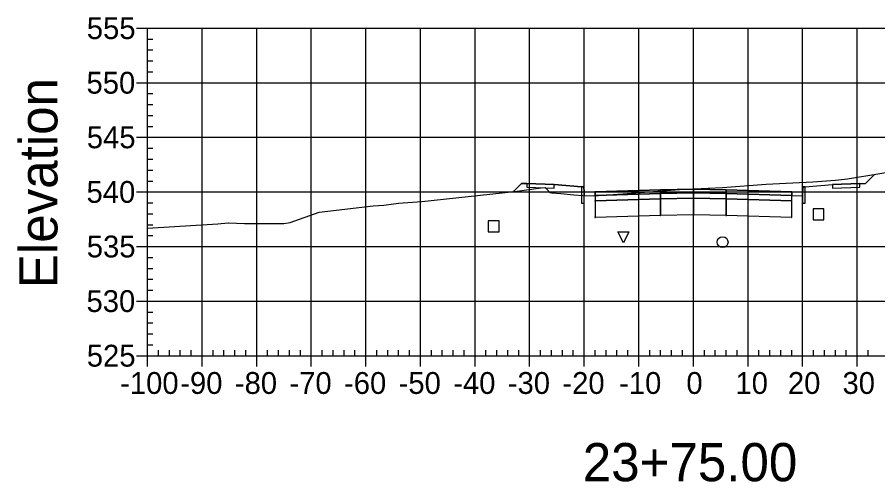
# Model space of a CAD drawing. Extents: x 704834 to 709892, y 372981 to 377533.
# Drawn here: x 707731 to 707888.7, y 376687.7 to 376772.8 of the extents above; entities that cross this region are included whole.
import ezdxf

# ---------------------------------------------------------------- set-up
doc = ezdxf.new("R2010")
doc.units = 0
for name, color, linetype in [('1', 7, 'Continuous'), ('10', 7, 'Continuous'), ('13', 7, 'Continuous'), ('14', 7, 'Continuous'), ('4', 7, 'Continuous'), ('57', 7, 'Continuous'), ('60', 7, 'Continuous'), ('Default_Xsect', 7, 'Continuous'), ('Existing', 7, 'Continuous')]:
    doc.layers.add(name, color=color, linetype=linetype)

msp = doc.modelspace()

# ---------------------------------------------------------------- linework, layer by layer
for points in [[(707886.41, 376742.34), (707888.11, 376744.04)], [(707823.41, 376742.34), (707821.96, 376740.89)], [(707824.41, 376742.38), (707823.41, 376742.34)], [(707834.41, 376741.78), (707829.41, 376742.18)], [(707875.41, 376741.78), (707880.41, 376742.18)], [(707885.41, 376742.38), (707886.41, 376742.34)]]:
    msp.add_lwpolyline(points)
for points in [[(707829.41, 376742.18), (707824.41, 376742.38), (707824.41, 376741.71), (707829.41, 376741.51)], [(707834.91, 376740.78), (707834.83, 376741.78), (707834.41, 376741.78), (707834.41, 376738.78), (707834.91, 376738.78)], [(707874.91, 376738.78), (707875.41, 376738.78), (707875.41, 376741.78), (707875, 376741.78), (707874.91, 376740.78)], [(707880.41, 376741.51), (707885.41, 376741.71), (707885.41, 376742.38), (707880.41, 376742.18)], [(707836.91, 376740.86), (707834.91, 376740.78), (707834.91, 376740.11), (707836.91, 376740.19)], [(707848.91, 376741.22), (707836.91, 376740.86), (707836.91, 376740.19), (707848.91, 376740.55)], [(707848.91, 376740.55), (707836.91, 376740.19), (707836.91, 376739.19), (707848.91, 376739.55)], [(707848.86, 376740.5), (707848.96, 376740.5), (707848.96, 376740.6), (707848.86, 376740.6)], [(707854.91, 376741.34), (707848.91, 376741.22), (707848.91, 376740.55), (707854.91, 376740.67)], [(707854.91, 376740.67), (707848.91, 376740.55), (707848.91, 376739.55), (707854.91, 376739.67)], [(707854.86, 376740.62), (707854.96, 376740.62), (707854.96, 376740.72), (707854.86, 376740.72)], [(707854.91, 376740.67), (707860.91, 376740.55), (707860.91, 376741.22), (707854.91, 376741.34)], [(707854.91, 376739.67), (707860.91, 376739.55), (707860.91, 376740.55), (707854.91, 376740.67)], [(707860.86, 376740.5), (707860.96, 376740.5), (707860.96, 376740.6), (707860.86, 376740.6)], [(707860.91, 376740.55), (707872.91, 376740.19), (707872.91, 376740.86), (707860.91, 376741.22)], [(707860.91, 376739.55), (707872.91, 376739.19), (707872.91, 376740.19), (707860.91, 376740.55)], [(707872.91, 376740.19), (707874.91, 376740.11), (707874.91, 376740.78), (707872.91, 376740.86)], [(707836.86, 376739.14), (707836.96, 376739.14), (707836.96, 376739.24), (707836.86, 376739.24)], [(707848.91, 376739.55), (707836.91, 376739.19), (707836.91, 376736.19), (707848.91, 376736.55)], [(707848.86, 376739.5), (707848.96, 376739.5), (707848.96, 376739.6), (707848.86, 376739.6)], [(707854.91, 376739.67), (707848.91, 376739.55), (707848.91, 376736.55), (707854.91, 376736.67)], [(707854.86, 376739.62), (707854.96, 376739.62), (707854.96, 376739.72), (707854.86, 376739.72)], [(707854.91, 376736.67), (707860.91, 376736.55), (707860.91, 376739.55), (707854.91, 376739.67)], [(707860.86, 376739.5), (707860.96, 376739.5), (707860.96, 376739.6), (707860.86, 376739.6)], [(707860.91, 376736.55), (707872.91, 376736.19), (707872.91, 376739.19), (707860.91, 376739.55)], [(707872.86, 376739.14), (707872.96, 376739.14), (707872.96, 376739.24), (707872.86, 376739.24)], [(707836.86, 376736.14), (707836.96, 376736.14), (707836.96, 376736.24), (707836.86, 376736.24)], [(707848.86, 376736.5), (707848.96, 376736.5), (707848.96, 376736.6), (707848.86, 376736.6)], [(707854.86, 376736.62), (707854.96, 376736.62), (707854.96, 376736.72), (707854.86, 376736.72)], [(707860.86, 376736.5), (707860.96, 376736.5), (707860.96, 376736.6), (707860.86, 376736.6)], [(707872.86, 376736.14), (707872.96, 376736.14), (707872.96, 376736.24), (707872.86, 376736.24)]]:
    msp.add_lwpolyline(points, close=True)
at = {"layer": '1'}
msp.add_lwpolyline([(707842.09, 376731.51), (707841.09, 376733.51), (707843.09, 376733.51)], close=True, dxfattribs=at)
at = {"layer": '10'}
msp.add_lwpolyline([(707817.34, 376733.5), (707819.34, 376733.5), (707819.34, 376735.5), (707817.34, 376735.5)], close=True, dxfattribs=at)
at = {"layer": '13'}
msp.add_circle((707860.25, 376731.62), 1, dxfattribs=at)
at = {"layer": '14'}
for points in [[(707888.11, 376744.04), (707888.11, 376744.09), (707888.11, 376744.04), (707888.06, 376744.04), (707888.11, 376744.04), (707888.11, 376743.99), (707888.11, 376744.04), (707888.16, 376744.04)], [(707821.96, 376740.89), (707821.96, 376740.94), (707821.96, 376740.89), (707821.91, 376740.89), (707821.96, 376740.89), (707821.96, 376740.84), (707821.96, 376740.89), (707822.01, 376740.89)], [(707836.91, 376740.86), (707836.91, 376740.91), (707836.91, 376740.86), (707836.86, 376740.86), (707836.91, 376740.86), (707836.91, 376740.81), (707836.91, 376740.86), (707836.96, 376740.86)], [(707854.91, 376741.34), (707854.91, 376741.39), (707854.91, 376741.34), (707854.86, 376741.34), (707854.91, 376741.34), (707854.91, 376741.29), (707854.91, 376741.34), (707854.96, 376741.34)], [(707872.91, 376740.86), (707872.91, 376740.91), (707872.91, 376740.86), (707872.86, 376740.86), (707872.91, 376740.86), (707872.91, 376740.81), (707872.91, 376740.86), (707872.96, 376740.86)]]:
    msp.add_lwpolyline(points, dxfattribs=at)
at = {"layer": '4'}
msp.add_lwpolyline([(707876.82, 376735.73), (707878.82, 376735.73), (707878.82, 376737.73), (707876.82, 376737.73)], close=True, dxfattribs=at)
at = {"layer": '57'}
for p, q in [((707752.91, 376770.82), (707754.91, 376770.82)), ((707754.91, 376770.82), (707954.91, 376770.82)), ((707754.91, 376710.82), (707754.91, 376770.82)), ((707754.91, 376710.82), (707754.91, 376770.82)), ((707764.91, 376710.82), (707764.91, 376770.82)), ((707774.91, 376710.82), (707774.91, 376770.82)), ((707784.91, 376710.82), (707784.91, 376770.82)), ((707794.91, 376710.82), (707794.91, 376770.82)), ((707804.91, 376710.82), (707804.91, 376770.82)), ((707814.91, 376710.82), (707814.91, 376770.82)), ((707824.91, 376710.82), (707824.91, 376770.82)), ((707834.91, 376710.82), (707834.91, 376770.82)), ((707844.91, 376710.82), (707844.91, 376770.82)), ((707854.91, 376710.82), (707854.91, 376770.82)), ((707864.91, 376710.82), (707864.91, 376770.82)), ((707874.91, 376710.82), (707874.91, 376770.82)), ((707884.91, 376710.82), (707884.91, 376770.82)), ((707754.91, 376768.82), (707755.91, 376768.82)), ((707754.91, 376766.82), (707755.91, 376766.82)), ((707754.91, 376764.82), (707755.91, 376764.82)), ((707754.91, 376762.82), (707755.91, 376762.82)), ((707752.91, 376760.82), (707754.91, 376760.82)), ((707754.91, 376760.82), (707954.91, 376760.82)), ((707754.91, 376758.82), (707755.91, 376758.82)), ((707754.91, 376756.82), (707755.91, 376756.82)), ((707754.91, 376754.82), (707755.91, 376754.82)), ((707754.91, 376752.82), (707755.91, 376752.82)), ((707752.91, 376750.82), (707754.91, 376750.82)), ((707754.91, 376750.82), (707954.91, 376750.82)), ((707754.91, 376748.82), (707755.91, 376748.82)), ((707754.91, 376746.82), (707755.91, 376746.82)), ((707754.91, 376744.82), (707755.91, 376744.82)), ((707754.91, 376742.82), (707755.91, 376742.82)), ((707752.91, 376740.82), (707754.91, 376740.82)), ((707754.91, 376740.82), (707954.91, 376740.82)), ((707754.91, 376738.82), (707755.91, 376738.82)), ((707754.91, 376736.82), (707755.91, 376736.82)), ((707754.91, 376734.82), (707755.91, 376734.82)), ((707754.91, 376732.82), (707755.91, 376732.82)), ((707752.91, 376730.82), (707754.91, 376730.82)), ((707754.91, 376730.82), (707954.91, 376730.82)), ((707754.91, 376728.82), (707755.91, 376728.82)), ((707754.91, 376726.82), (707755.91, 376726.82)), ((707754.91, 376724.82), (707755.91, 376724.82)), ((707754.91, 376722.82), (707755.91, 376722.82)), ((707752.91, 376720.82), (707754.91, 376720.82)), ((707754.91, 376720.82), (707954.91, 376720.82)), ((707754.91, 376718.82), (707755.91, 376718.82)), ((707754.91, 376716.82), (707755.91, 376716.82)), ((707754.91, 376714.82), (707755.91, 376714.82)), ((707754.91, 376712.82), (707755.91, 376712.82)), ((707756.91, 376710.82), (707756.91, 376711.82)), ((707758.91, 376710.82), (707758.91, 376711.82)), ((707760.91, 376710.82), (707760.91, 376711.82)), ((707762.91, 376710.82), (707762.91, 376711.82)), ((707766.91, 376710.82), (707766.91, 376711.82)), ((707768.91, 376710.82), (707768.91, 376711.82)), ((707770.91, 376710.82), (707770.91, 376711.82)), ((707772.91, 376710.82), (707772.91, 376711.82)), ((707776.91, 376710.82), (707776.91, 376711.82)), ((707778.91, 376710.82), (707778.91, 376711.82)), ((707780.91, 376710.82), (707780.91, 376711.82)), ((707782.91, 376710.82), (707782.91, 376711.82)), ((707786.91, 376710.82), (707786.91, 376711.82)), ((707788.91, 376710.82), (707788.91, 376711.82)), ((707790.91, 376710.82), (707790.91, 376711.82)), ((707792.91, 376710.82), (707792.91, 376711.82)), ((707796.91, 376710.82), (707796.91, 376711.82)), ((707798.91, 376710.82), (707798.91, 376711.82)), ((707800.91, 376710.82), (707800.91, 376711.82)), ((707802.91, 376710.82), (707802.91, 376711.82)), ((707806.91, 376710.82), (707806.91, 376711.82)), ((707808.91, 376710.82), (707808.91, 376711.82)), ((707810.91, 376710.82), (707810.91, 376711.82)), ((707812.91, 376710.82), (707812.91, 376711.82)), ((707816.91, 376710.82), (707816.91, 376711.82)), ((707818.91, 376710.82), (707818.91, 376711.82)), ((707820.91, 376710.82), (707820.91, 376711.82)), ((707822.91, 376710.82), (707822.91, 376711.82)), ((707826.91, 376710.82), (707826.91, 376711.82)), ((707828.91, 376710.82), (707828.91, 376711.82)), ((707830.91, 376710.82), (707830.91, 376711.82)), ((707832.91, 376710.82), (707832.91, 376711.82)), ((707836.91, 376710.82), (707836.91, 376711.82)), ((707838.91, 376710.82), (707838.91, 376711.82)), ((707840.91, 376710.82), (707840.91, 376711.82)), ((707842.91, 376710.82), (707842.91, 376711.82)), ((707846.91, 376710.82), (707846.91, 376711.82)), ((707848.91, 376710.82), (707848.91, 376711.82)), ((707850.91, 376710.82), (707850.91, 376711.82)), ((707852.91, 376710.82), (707852.91, 376711.82)), ((707856.91, 376710.82), (707856.91, 376711.82)), ((707858.91, 376710.82), (707858.91, 376711.82)), ((707860.91, 376710.82), (707860.91, 376711.82)), ((707862.91, 376710.82), (707862.91, 376711.82)), ((707866.91, 376710.82), (707866.91, 376711.82)), ((707868.91, 376710.82), (707868.91, 376711.82)), ((707870.91, 376710.82), (707870.91, 376711.82)), ((707872.91, 376710.82), (707872.91, 376711.82)), ((707876.91, 376710.82), (707876.91, 376711.82)), ((707878.91, 376710.82), (707878.91, 376711.82)), ((707880.91, 376710.82), (707880.91, 376711.82)), ((707882.91, 376710.82), (707882.91, 376711.82)), ((707886.91, 376710.82), (707886.91, 376711.82)), ((707752.91, 376710.82), (707754.91, 376710.82)), ((707754.91, 376710.82), (707954.91, 376710.82)), ((707754.91, 376710.82), (707954.91, 376710.82)), ((707754.91, 376708.82), (707754.91, 376710.82)), ((707764.91, 376708.82), (707764.91, 376710.82)), ((707774.91, 376708.82), (707774.91, 376710.82)), ((707784.91, 376708.82), (707784.91, 376710.82)), ((707794.91, 376708.82), (707794.91, 376710.82)), ((707804.91, 376708.82), (707804.91, 376710.82)), ((707814.91, 376708.82), (707814.91, 376710.82)), ((707824.91, 376708.82), (707824.91, 376710.82)), ((707834.91, 376708.82), (707834.91, 376710.82)), ((707844.91, 376708.82), (707844.91, 376710.82)), ((707854.91, 376708.82), (707854.91, 376710.82)), ((707864.91, 376708.82), (707864.91, 376710.82)), ((707874.91, 376708.82), (707874.91, 376710.82)), ((707884.91, 376708.82), (707884.91, 376710.82))]:
    msp.add_line(p, q, dxfattribs=at)
at = {"layer": 'Default_Xsect'}
msp.add_lwpolyline([(707821.96, 376740.89), (707823.41, 376742.34), (707824.41, 376742.38), (707829.41, 376742.18), (707834.41, 376741.78), (707834.83, 376741.78), (707834.91, 376740.78), (707836.91, 376740.86), (707848.91, 376741.22), (707854.91, 376741.34), (707860.91, 376741.22), (707872.91, 376740.86), (707874.91, 376740.78), (707875, 376741.78), (707875.41, 376741.78), (707880.41, 376742.18), (707885.41, 376742.38), (707886.41, 376742.34), (707888.11, 376744.04)], dxfattribs=at)
at = {"layer": 'Existing'}
msp.add_lwpolyline([(707754.91, 376734.16), (707767.79, 376734.96), (707769.7, 376735.15), (707769.77, 376735.15), (707772.7, 376735.06), (707779.89, 376735.02), (707781.03, 376735.21), (707786.38, 376737.09), (707796.22, 376738.28), (707798.22, 376738.4), (707800.9, 376738.77), (707805.17, 376739.08), (707822.16, 376740.91), (707827.05, 376741.55), (707827.78, 376741.6), (707827.99, 376741.39), (707828.59, 376740.69), (707828.97, 376740.66), (707830.64, 376740.51), (707832.99, 376740.28), (707834.68, 376740.17), (707836.59, 376740.12), (707841.97, 376740.5), (707852.33, 376741.24), (707860.22, 376741.62), (707868.21, 376742.23), (707876.8, 376742.65), (707880.93, 376742.98), (707883.14, 376743.24), (707895, 376745.15)], dxfattribs=at)

# ---------------------------------------------------------------- texts
at = {"layer": '1'}
msp.add_text('23+75.00', height=7, dxfattribs=at).set_placement((707834.64, 376687.82))
at = {"layer": '14'}
for p in [(707824.38, 376742.33), (707824.38, 376741.66), (707829.38, 376741.46), (707880.38, 376741.46), (707885.38, 376742.33), (707885.38, 376741.66)]:
    msp.add_text('+', height=0.1, dxfattribs=at).set_placement(p)
at = {"layer": '57'}
for s, p in [('555', (707743.79, 376768.82)), ('550', (707743.74, 376758.82)), ('545', (707743.79, 376748.82)), ('540', (707743.74, 376738.82)), ('535', (707743.79, 376728.82)), ('530', (707743.74, 376718.82)), ('525', (707743.79, 376708.82)), ('-100', (707749.9, 376703.82)), ('-90', (707760.91, 376703.82)), ('-80', (707770.91, 376703.82)), ('-70', (707780.91, 376703.82)), ('-60', (707790.91, 376703.82)), ('-50', (707800.91, 376703.82)), ('-40', (707810.91, 376703.82)), ('-30', (707820.91, 376703.82)), ('-20', (707830.91, 376703.82)), ('-10', (707841.3, 376703.82)), ('0', (707853.62, 376703.82)), ('10', (707862.61, 376703.82)), ('20', (707872.22, 376703.82)), ('30', (707882.22, 376703.82))]:
    msp.add_text(s, height=4, dxfattribs=at).set_placement(p)
at = {"layer": '60'}
msp.add_text('Elevation', height=7, rotation=90, dxfattribs=at).set_placement((707738.41, 376723.18))

doc.saveas('drawing.dxf')
